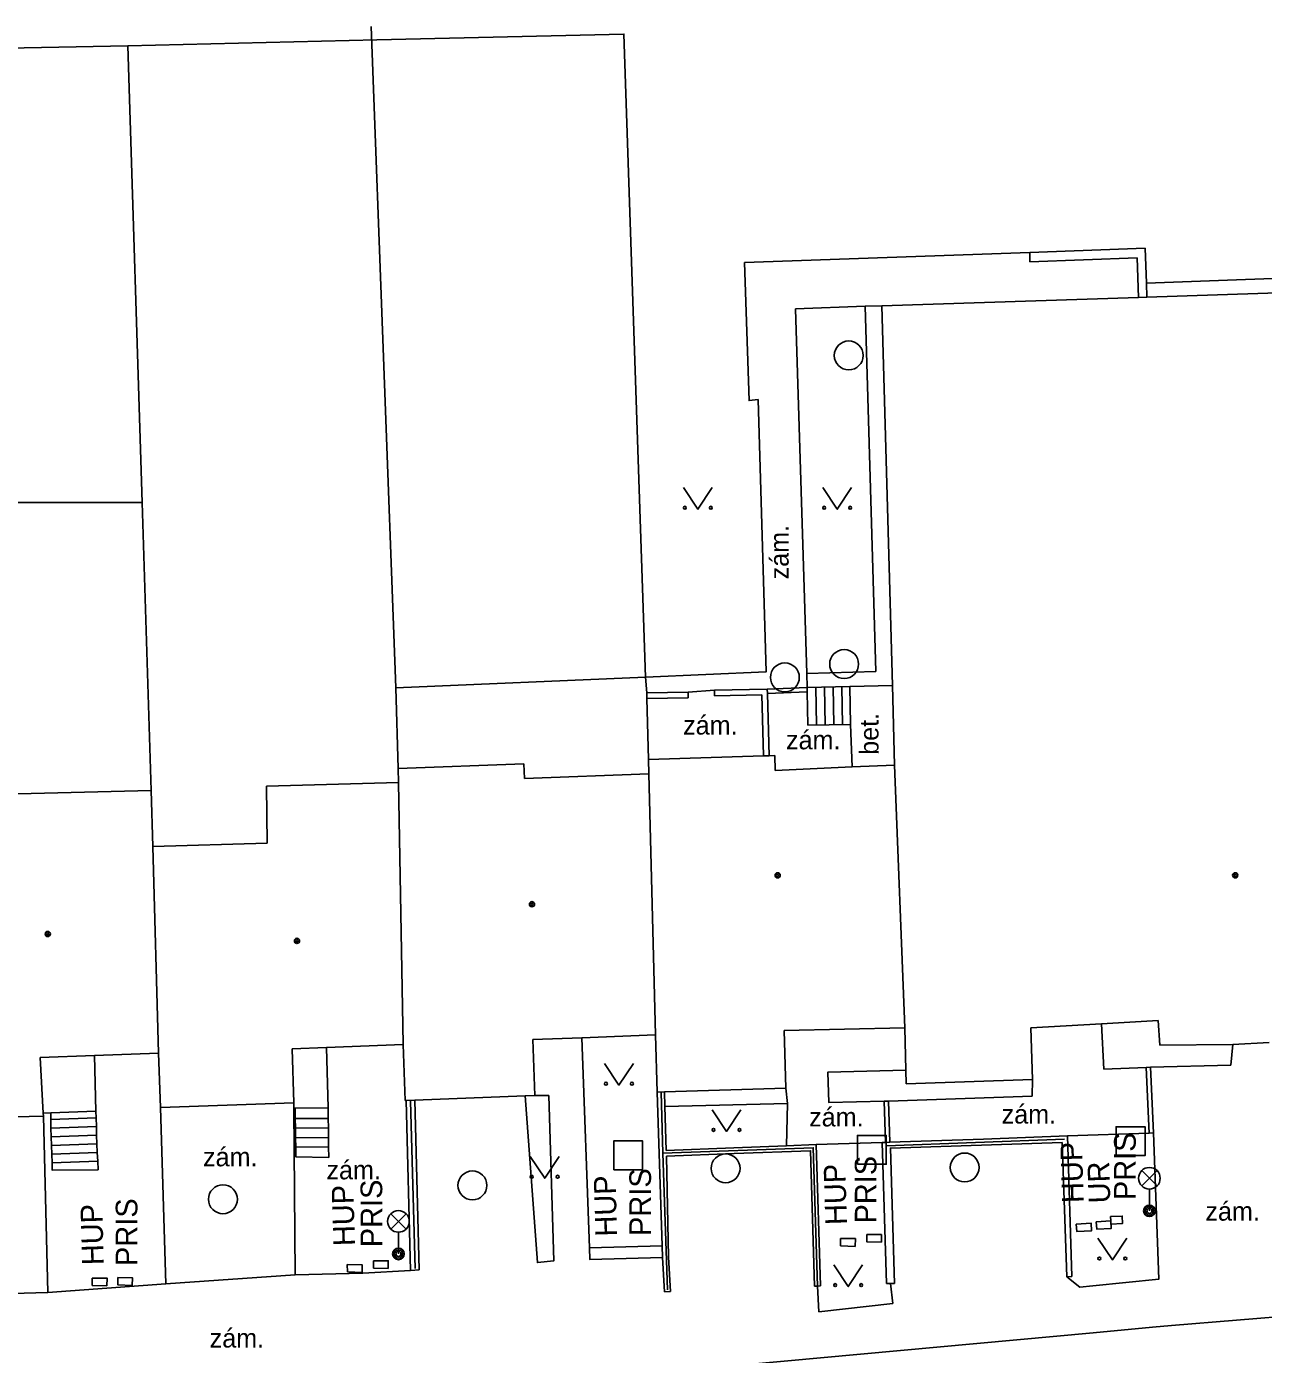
# Model space of a CAD drawing. Extents: x -596024 to -594475, y -1163820 to -1161957.
# Drawn here: x -595804.27 to -595761.47, y -1162979.46 to -1162933.51 of the extents above; entities that cross this region are included whole.
import ezdxf

# ---------------------------------------------------------------- set-up
doc = ezdxf.new("R2010")
doc.units = 0
for name, color, linetype in [('Level 10', 7, 'Continuous'), ('Level 11', 7, 'Continuous'), ('Level 24', 7, 'Continuous'), ('Level 26', 7, 'Continuous'), ('Level 27', 7, 'Continuous'), ('Level 33', 7, 'Continuous'), ('Level 36', 7, 'Continuous'), ('Level 39', 7, 'Continuous'), ('Level 40', 7, 'Continuous'), ('Level 41', 7, 'Continuous'), ('Level 5', 7, 'Continuous'), ('Level 7', 7, 'Continuous'), ('Level 8', 7, 'Continuous'), ('Level 9', 7, 'Continuous')]:
    doc.layers.add(name, color=color, linetype=linetype)

msp = doc.modelspace()

# ---------------------------------------------------------------- linework, layer by layer
at = {"layer": 'Level 10'}
msp.add_lwpolyline([(-595886.79, -1162989.32), (-595875.89, -1162988.29), (-595874.88, -1162988.19), (-595865.06, -1162987.3), (-595846.54, -1162985.63), (-595834.03, -1162984.4), (-595833.92, -1162984.39), (-595827.57, -1162983.83), (-595811.92, -1162982.46), (-595810.38, -1162982.32), (-595807.74, -1162982.42), (-595798.29, -1162981.55), (-595792.41, -1162981.01), (-595782.08, -1162980.06), (-595767.36, -1162978.71), (-595765.31, -1162978.52), (-595764.65, -1162978.46), (-595760.16, -1162978.09)], dxfattribs=at)
at = {"layer": 'Level 11'}
for points in [[(-595779.43, -1162941.68), (-595769.56, -1162941.33)], [(-595779.43, -1162941.68), (-595779.27, -1162946.45), (-595778.95, -1162946.42)], [(-595765.52, -1162942.39), (-595758.35, -1162942.12)], [(-595775.25, -1162943.19), (-595777.66, -1162943.28), (-595777.27, -1162955.9)], [(-595774.67, -1162943.17), (-595775.25, -1162943.19)], [(-595775.25, -1162943.19), (-595774.88, -1162955.83)], [(-595782.85, -1162956.02), (-595778.68, -1162955.84), (-595778.95, -1162946.42)], [(-595800.27, -1162949.98), (-595804.87, -1162949.98), (-595804.72, -1162954.8), (-595811.03, -1162954.95)], [(-595777.27, -1162955.9), (-595774.88, -1162955.83)], [(-595782.85, -1162956.02), (-595791.49, -1162956.39)], [(-595777.27, -1162955.9), (-595777.26, -1162956.38)], [(-595774.31, -1162956.31), (-595775.78, -1162956.35)], [(-595775.78, -1162956.35), (-595777.26, -1162956.38)], [(-595777.26, -1162956.38), (-595777.26, -1162956.53)], [(-595777.26, -1162956.53), (-595777.24, -1162957.69)], [(-595776.96, -1162956.37), (-595776.94, -1162957.68)], [(-595776.66, -1162956.37), (-595776.64, -1162957.68)], [(-595776.36, -1162956.36), (-595776.34, -1162957.67)], [(-595776.06, -1162956.36), (-595776.04, -1162957.67)], [(-595775.78, -1162956.35), (-595775.76, -1162957.66)], [(-595775.76, -1162957.66), (-595777.24, -1162957.69)], [(-595775.7, -1162959.13), (-595775.76, -1162957.66)], [(-595767.08, -1162968.02), (-595766.99, -1162969.59)], [(-595784.79, -1162975.77), (-595785.05, -1162968.5)], [(-595762.6, -1162969.45), (-595762.53, -1162968.73)], [(-595801.87, -1162971.04), (-595801.92, -1162969.12)], [(-595793.89, -1162968.84), (-595793.83, -1162970.93)], [(-595774.59, -1162970.69), (-595776.51, -1162970.74), (-595776.54, -1162969.69), (-595773.85, -1162969.62)], [(-595766.99, -1162969.59), (-595765.53, -1162969.53)], [(-595765.53, -1162969.53), (-595765.38, -1162969.52)], [(-595765.53, -1162969.53), (-595765.43, -1162971.8)], [(-595765.38, -1162969.52), (-595762.6, -1162969.45)], [(-595765.28, -1162971.79), (-595765.38, -1162969.52)], [(-595769.46, -1162969.94), (-595769.48, -1162970.52), (-595774.44, -1162970.69)], [(-595786.2, -1162970.5), (-595786.02, -1162976.22), (-595786.59, -1162976.28), (-595787.01, -1162970.51)], [(-595786.2, -1162970.5), (-595786.68, -1162970.5)], [(-595778, -1162970.24), (-595777.94, -1162970.78)], [(-595799.63, -1162970.92), (-595799.45, -1162977.02)], [(-595795.02, -1162970.94), (-595795.02, -1162970.75)], [(-595794.97, -1162976.71), (-595795.02, -1162970.94)], [(-595794.97, -1162970.94), (-595795.02, -1162970.94)], [(-595793.83, -1162970.93), (-595794.97, -1162970.94)], [(-595794.97, -1162971.3), (-595794.97, -1162970.94)], [(-595793.83, -1162970.93), (-595793.83, -1162971.29)], [(-595777.94, -1162970.78), (-595782.18, -1162970.88)], [(-595777.94, -1162970.78), (-595777.97, -1162972.24)], [(-595774.59, -1162970.69), (-595774.55, -1162972.12)], [(-595774.44, -1162970.69), (-595774.59, -1162970.69)], [(-595774.4, -1162972.11), (-595774.44, -1162970.69)], [(-595803.69, -1162971.11), (-595803.43, -1162971.1)], [(-595803.53, -1162977.32), (-595803.68, -1162971.21)], [(-595803.43, -1162971.1), (-595801.87, -1162971.04)], [(-595803.43, -1162971.1), (-595803.43, -1162971.33)], [(-595803.43, -1162971.33), (-595801.86, -1162971.27)], [(-595803.43, -1162971.33), (-595803.42, -1162971.63)], [(-595801.86, -1162971.27), (-595801.87, -1162971.04)], [(-595801.85, -1162971.57), (-595801.86, -1162971.27)], [(-595794.97, -1162971.3), (-595793.83, -1162971.29)], [(-595794.96, -1162971.63), (-595794.97, -1162971.3)], [(-595793.83, -1162971.29), (-595793.82, -1162971.62)], [(-595803.42, -1162971.63), (-595801.85, -1162971.57)], [(-595803.42, -1162971.63), (-595803.41, -1162971.93)], [(-595803.41, -1162971.93), (-595801.84, -1162971.87)], [(-595803.41, -1162971.93), (-595803.4, -1162972.23)], [(-595801.84, -1162971.87), (-595801.85, -1162971.57)], [(-595801.83, -1162972.17), (-595801.84, -1162971.87)], [(-595794.96, -1162971.63), (-595793.82, -1162971.62)], [(-595794.96, -1162971.96), (-595794.96, -1162971.63)], [(-595794.96, -1162971.96), (-595793.82, -1162971.95)], [(-595793.82, -1162971.62), (-595793.82, -1162971.95)], [(-595793.82, -1162971.95), (-595793.82, -1162972.28)], [(-595765.28, -1162971.79), (-595765.09, -1162976.85), (-595767.37, -1162977.08), (-595767.82, -1162977.13), (-595768.27, -1162976.77)], [(-595765.43, -1162971.8), (-595768.25, -1162971.9)], [(-595765.43, -1162971.8), (-595765.28, -1162971.79)], [(-595803.4, -1162972.23), (-595801.83, -1162972.17)], [(-595803.4, -1162972.23), (-595803.39, -1162972.53)], [(-595801.82, -1162972.47), (-595801.83, -1162972.17)], [(-595794.95, -1162972.29), (-595794.96, -1162971.96)], [(-595794.95, -1162972.29), (-595793.82, -1162972.28)], [(-595793.82, -1162972.28), (-595793.81, -1162972.64), (-595794.95, -1162972.62), (-595794.95, -1162972.29)], [(-595774.66, -1162972.12), (-595776.95, -1162972.2)], [(-595803.39, -1162972.53), (-595801.82, -1162972.47)], [(-595803.39, -1162972.53), (-595803.38, -1162972.83)], [(-595803.38, -1162972.83), (-595803.38, -1162973.08), (-595801.79, -1162973.07), (-595801.8, -1162972.77)], [(-595803.38, -1162972.83), (-595801.8, -1162972.77)], [(-595801.8, -1162972.77), (-595801.82, -1162972.47)], [(-595792.63, -1162976.65), (-595790.98, -1162976.55)], [(-595799.45, -1162977.02), (-595794.97, -1162976.71)], [(-595794.97, -1162976.71), (-595792.63, -1162976.65)], [(-595774.38, -1162977.01), (-595774.3, -1162977.7)], [(-595807.65, -1162977.43), (-595803.53, -1162977.32)], [(-595803.53, -1162977.32), (-595799.45, -1162977.02)], [(-595776.9, -1162977.1), (-595776.86, -1162977.99)], [(-595776.86, -1162977.99), (-595774.3, -1162977.7)]]:
    msp.add_lwpolyline(points, dxfattribs=at)
at = {"layer": 'Level 24'}
for points in [[(-595766.75, -1162974.84), (-595766.76, -1162974.69), (-595766.36, -1162974.67), (-595766.35, -1162974.93), (-595766.75, -1162974.95)], [(-595767.95, -1162974.95), (-595767.43, -1162974.92), (-595767.42, -1162975.18), (-595767.93, -1162975.2), (-595767.95, -1162974.95)], [(-595767.26, -1162974.87), (-595766.75, -1162974.84), (-595766.74, -1162975.1), (-595767.24, -1162975.12), (-595767.26, -1162974.87)], [(-595776.1, -1162975.45), (-595775.59, -1162975.45), (-595775.6, -1162975.72), (-595776.1, -1162975.7), (-595776.1, -1162975.45)], [(-595775.2, -1162975.31), (-595774.69, -1162975.31), (-595774.69, -1162975.57), (-595775.2, -1162975.56), (-595775.2, -1162975.31)], [(-595793.17, -1162976.35), (-595792.65, -1162976.36), (-595792.66, -1162976.62), (-595793.16, -1162976.6), (-595793.17, -1162976.35)], [(-595792.26, -1162976.22), (-595791.75, -1162976.22), (-595791.76, -1162976.48), (-595792.26, -1162976.47), (-595792.26, -1162976.22)], [(-595801.99, -1162976.82), (-595801.48, -1162976.82), (-595801.49, -1162977.08), (-595801.99, -1162977.07), (-595801.99, -1162976.82)], [(-595801.11, -1162976.8), (-595800.6, -1162976.81), (-595800.61, -1162977.07), (-595801.11, -1162977.05), (-595801.11, -1162976.8)]]:
    msp.add_lwpolyline(points, dxfattribs=at)
at = {"layer": 'Level 26'}
for points in [[(-595775.52, -1162972.88), (-595774.52, -1162972.88), (-595774.52, -1162971.88), (-595775.52, -1162971.88)], [(-595766.57, -1162972.58), (-595765.57, -1162972.58), (-595765.57, -1162971.58), (-595766.57, -1162971.58)], [(-595783.95, -1162973.07), (-595782.95, -1162973.07), (-595782.95, -1162972.07), (-595783.95, -1162972.07)]]:
    msp.add_lwpolyline(points, close=True, dxfattribs=at)
at = {"layer": 'Level 27'}
for centre in [(-595775.82, -1162944.89), (-595775.98, -1162955.57), (-595778.03, -1162956.03), (-595780.08, -1162973.02), (-595771.81, -1162972.99), (-595788.84, -1162973.61), (-595797.47, -1162974.09)]:
    msp.add_circle(centre, 0.5, dxfattribs=at)
at = {"layer": 'Level 33'}
for p, q in [((-595765.685, -1162973.63), (-595765.155, -1162973.1)), ((-595765.685, -1162973.1), (-595765.155, -1162973.63)), ((-595765.42, -1162973.74), (-595765.42, -1162974.49)), ((-595791.665, -1162975.12), (-595791.135, -1162974.59)), ((-595791.665, -1162974.59), (-595791.135, -1162975.12)), ((-595791.4, -1162975.23), (-595791.4, -1162975.98))]:
    msp.add_line(p, q, dxfattribs=at)
for centre, radius in [((-595765.42, -1162973.365), 0.375), ((-595791.4, -1162974.855), 0.375), ((-595765.42, -1162974.49), 0.2), ((-595765.42, -1162974.49), 0.145), ((-595765.42, -1162974.49), 0.0876), ((-595791.4, -1162975.98), 0.2), ((-595791.4, -1162975.98), 0.145), ((-595791.4, -1162975.98), 0.0876)]:
    msp.add_circle(centre, radius, dxfattribs=at)
at = {"layer": 'Level 36'}
for points in [[(-595781.54, -1162949.46), (-595781.04, -1162950.21), (-595780.54, -1162949.46)], [(-595776.72, -1162949.46), (-595776.22, -1162950.21), (-595775.72, -1162949.46)], [(-595784.27, -1162969.39), (-595783.77, -1162970.14), (-595783.27, -1162969.39)], [(-595780.55, -1162970.99), (-595780.05, -1162971.74), (-595779.55, -1162970.99)], [(-595786.84, -1162972.61), (-595786.34, -1162973.36), (-595785.84, -1162972.61)], [(-595767.2, -1162975.44), (-595766.7, -1162976.19), (-595766.2, -1162975.44)], [(-595776.34, -1162976.36), (-595775.84, -1162977.11), (-595775.34, -1162976.36)]]:
    msp.add_lwpolyline(points, dxfattribs=at)
for centre in [(-595781.49, -1162950.16), (-595780.591, -1162950.16), (-595776.67, -1162950.16), (-595775.771, -1162950.16), (-595784.22, -1162970.09), (-595783.321, -1162970.09), (-595780.5, -1162971.69), (-595779.601, -1162971.69), (-595786.79, -1162973.31), (-595785.891, -1162973.31), (-595767.15, -1162976.14), (-595766.251, -1162976.14), (-595776.29, -1162977.06), (-595775.391, -1162977.06)]:
    msp.add_circle(centre, 0.05, dxfattribs=at)
at = {"layer": 'Level 39'}
for centre, radius in [((-595778.28, -1162962.88), 0.09), ((-595778.28, -1162962.88), 0.0398), ((-595762.45, -1162962.88), 0.09), ((-595762.45, -1162962.88), 0.0398), ((-595786.78, -1162963.88), 0.09), ((-595786.78, -1162963.88), 0.0398), ((-595803.53, -1162964.91), 0.09), ((-595803.53, -1162964.91), 0.0398), ((-595794.91, -1162965.15), 0.09), ((-595794.91, -1162965.15), 0.0398)]:
    msp.add_circle(centre, radius, dxfattribs=at)
at = {"layer": 'Level 5'}
for points in [[(-595774.67, -1162943.17), (-595765.8, -1162942.88)], [(-595765.8, -1162942.88), (-595765.51, -1162942.87)], [(-595765.51, -1162942.87), (-595758.88, -1162942.66)], [(-595774.31, -1162956.31), (-595774.67, -1162943.17)], [(-595774.24, -1162959.07), (-595774.31, -1162956.31)], [(-595791.41, -1162959.18), (-595787.06, -1162959.02)], [(-595787.06, -1162959.02), (-595787.04, -1162959.53)], [(-595782.75, -1162958.87), (-595778.77, -1162958.74)], [(-595782.74, -1162959.37), (-595782.75, -1162958.87)], [(-595778.77, -1162958.74), (-595778.57, -1162958.74)], [(-595778.57, -1162958.74), (-595778.38, -1162958.73)], [(-595778.38, -1162958.73), (-595778.37, -1162959.25)], [(-595775.7, -1162959.13), (-595774.24, -1162959.07)], [(-595774.24, -1162959.07), (-595773.88, -1162968.16)], [(-595791.4, -1162959.67), (-595791.41, -1162959.18)], [(-595787.04, -1162959.53), (-595782.74, -1162959.37)], [(-595782.51, -1162968.4), (-595782.74, -1162959.37)], [(-595778.37, -1162959.25), (-595775.7, -1162959.13)], [(-595804.57, -1162960.06), (-595799.96, -1162959.95)], [(-595799.96, -1162959.95), (-595799.9, -1162961.88)], [(-595795.96, -1162959.8), (-595791.4, -1162959.67)], [(-595795.94, -1162961.77), (-595795.96, -1162959.8)], [(-595791.24, -1162968.74), (-595791.4, -1162959.67)], [(-595799.9, -1162961.88), (-595795.94, -1162961.77)], [(-595799.7, -1162969.04), (-595799.9, -1162961.88)], [(-595778.06, -1162968.25), (-595773.88, -1162968.16)], [(-595778.06, -1162968.25), (-595778, -1162970.24)], [(-595773.85, -1162969.62), (-595773.88, -1162968.16)], [(-595769.52, -1162968.16), (-595767.08, -1162968.02)], [(-595769.52, -1162968.16), (-595769.46, -1162969.94)], [(-595767.08, -1162968.02), (-595765.11, -1162967.9)], [(-595765.06, -1162968.76), (-595765.11, -1162967.9)], [(-595791.24, -1162968.74), (-595793.89, -1162968.84)], [(-595791.17, -1162970.67), (-595791.24, -1162968.74)], [(-595785.05, -1162968.5), (-595786.75, -1162968.56)], [(-595786.75, -1162968.56), (-595786.68, -1162970.5)], [(-595782.51, -1162968.4), (-595785.05, -1162968.5)], [(-595782.45, -1162970.38), (-595782.51, -1162968.4)], [(-595762.53, -1162968.73), (-595765.06, -1162968.76)], [(-595761.27, -1162968.67), (-595762.53, -1162968.73)], [(-595801.92, -1162969.12), (-595803.79, -1162969.18)], [(-595803.79, -1162969.18), (-595803.69, -1162971.11)], [(-595799.7, -1162969.04), (-595801.92, -1162969.12)], [(-595799.63, -1162970.92), (-595799.7, -1162969.04)], [(-595793.89, -1162968.84), (-595795.08, -1162968.88)], [(-595795.08, -1162968.88), (-595795.02, -1162970.75)], [(-595773.83, -1162970.09), (-595773.85, -1162969.62)], [(-595769.46, -1162969.94), (-595773.83, -1162970.09)], [(-595787.01, -1162970.51), (-595790.83, -1162970.66)], [(-595786.68, -1162970.5), (-595787.01, -1162970.51)], [(-595782.45, -1162970.38), (-595782.19, -1162970.37)], [(-595782.19, -1162970.37), (-595778, -1162970.24)], [(-595795.02, -1162970.75), (-595799.63, -1162970.92)], [(-595791.13, -1162970.67), (-595791.17, -1162970.67)], [(-595790.83, -1162970.66), (-595791.13, -1162970.67)], [(-595803.68, -1162971.21), (-595807.68, -1162971.31)], [(-595803.69, -1162971.11), (-595803.68, -1162971.21)]]:
    msp.add_lwpolyline(points, dxfattribs=at)
at = {"layer": 'Level 7'}
for points in [[(-595791.41, -1162959.18), (-595791.49, -1162956.39), (-595792.34, -1162933.51)], [(-595792.15, -1162933.97), (-595783.6, -1162933.77), (-595782.85, -1162956.02)], [(-595811.23, -1162934.38), (-595808.53, -1162934.33), (-595800.76, -1162934.18)], [(-595800.76, -1162934.18), (-595792.15, -1162933.97)], [(-595799.96, -1162959.95), (-595800.27, -1162949.98), (-595800.76, -1162934.18)], [(-595765.56, -1162941.18), (-595769.56, -1162941.33)], [(-595769.56, -1162941.33), (-595769.55, -1162941.65)], [(-595769.55, -1162941.65), (-595765.84, -1162941.51)], [(-595765.84, -1162941.51), (-595765.8, -1162942.88)], [(-595765.52, -1162942.39), (-595765.56, -1162941.18)], [(-595765.51, -1162942.87), (-595765.52, -1162942.39)], [(-595782.85, -1162956.02), (-595782.81, -1162956.56)], [(-595781.37, -1162956.54), (-595782.81, -1162956.56)], [(-595782.81, -1162956.56), (-595782.81, -1162956.76)], [(-595782.81, -1162956.76), (-595781.37, -1162956.74)], [(-595782.81, -1162956.76), (-595782.75, -1162958.87)], [(-595781.37, -1162956.74), (-595781.37, -1162956.54)], [(-595778.64, -1162956.44), (-595780.47, -1162956.47)], [(-595780.47, -1162956.47), (-595780.47, -1162956.67)], [(-595780.47, -1162956.67), (-595778.83, -1162956.64)], [(-595778.83, -1162956.64), (-595778.77, -1162958.74)], [(-595778.64, -1162956.44), (-595777.26, -1162956.38)], [(-595778.63, -1162956.59), (-595778.64, -1162956.44)], [(-595777.26, -1162956.53), (-595778.63, -1162956.59)], [(-595778.57, -1162958.74), (-595778.63, -1162956.59)], [(-595782.45, -1162970.38), (-595782.27, -1162975.7)], [(-595782.18, -1162970.88), (-595782.19, -1162970.37)], [(-595791.13, -1162970.67), (-595790.98, -1162976.55)], [(-595790.68, -1162976.53), (-595790.83, -1162970.66)], [(-595782.14, -1162972.4), (-595782.18, -1162970.88)], [(-595768.25, -1162971.9), (-595771.16, -1162972.01), (-595774.4, -1162972.11)], [(-595768.1, -1162976.76), (-595768.25, -1162971.9)], [(-595777.97, -1162972.24), (-595779.79, -1162972.31), (-595782.14, -1162972.4)], [(-595782.13, -1162972.6), (-595779.78, -1162972.51), (-595777.14, -1162972.41), (-595777, -1162977.1)], [(-595776.95, -1162972.2), (-595777.97, -1162972.24)], [(-595776.8, -1162977.09), (-595776.95, -1162972.2)], [(-595774.66, -1162972.12), (-595774.51, -1162977.01)], [(-595774.55, -1162972.12), (-595774.66, -1162972.12)], [(-595774.4, -1162972.11), (-595774.55, -1162972.12)], [(-595774.24, -1162977), (-595774.38, -1162972.32), (-595770.88, -1162972.21), (-595768.44, -1162972.13), (-595768.27, -1162976.77)], [(-595781.99, -1162977.28), (-595782.06, -1162976.09), (-595782.13, -1162972.6)], [(-595784.79, -1162975.77), (-595782.27, -1162975.7)], [(-595784.79, -1162975.77), (-595784.78, -1162976.17), (-595782.26, -1162976.1)], [(-595782.27, -1162975.7), (-595782.26, -1162976.1)], [(-595790.98, -1162976.55), (-595790.68, -1162976.53)], [(-595782.26, -1162976.1), (-595782.19, -1162977.29)], [(-595774.51, -1162977.01), (-595774.38, -1162977.01)], [(-595774.38, -1162977.01), (-595774.24, -1162977)], [(-595768.27, -1162976.77), (-595768.1, -1162976.76)], [(-595782.19, -1162977.29), (-595781.99, -1162977.28)], [(-595777, -1162977.1), (-595776.9, -1162977.1)], [(-595776.9, -1162977.1), (-595776.8, -1162977.09)]]:
    msp.add_lwpolyline(points, dxfattribs=at)
at = {"layer": 'Level 8'}
msp.add_lwpolyline([(-595780.47, -1162956.47), (-595781.37, -1162956.54)], dxfattribs=at)
at = {"layer": 'Level 9'}
for points in [[(-595775.78, -1162956.35), (-595774.31, -1162956.31)], [(-595777.26, -1162956.38), (-595775.78, -1162956.35)], [(-595777.24, -1162957.69), (-595775.76, -1162957.66)], [(-595775.76, -1162957.66), (-595775.7, -1162959.13)], [(-595782.25, -1162972.49), (-595782.31, -1162970.38)], [(-595790.98, -1162970.7), (-595790.82, -1162976.48)], [(-595776.9, -1162977.1), (-595777.05, -1162972.31), (-595782.25, -1162972.49)], [(-595774.51, -1162972.24), (-595768.35, -1162972.01)], [(-595782.09, -1162977.22), (-595782.25, -1162972.49)]]:
    msp.add_lwpolyline(points, dxfattribs=at)

# ---------------------------------------------------------------- texts
at = {"layer": 'Level 40'}
for s, p in [('zám.', (-595777.9, -1162952.64)), ('bet.', (-595774.79, -1162958.71))]:
    msp.add_text(s, height=0.65, rotation=90, dxfattribs=at).set_placement(p)
for p in [(-595781.55, -1162958.01), (-595777.99, -1162958.52), (-595777.19, -1162971.57), (-595770.53, -1162971.47), (-595798.16, -1162972.95), (-595793.89, -1162973.4), (-595763.48, -1162974.83), (-595797.93, -1162979.22)]:
    msp.add_text('zám.', height=0.65, dxfattribs=at).set_placement(p)
at = {"layer": 'Level 41'}
for s, rotation, p in [('PRIS', 90, (-595765.89, -1162974.12)), ('HUP', 91.7, (-595767.69, -1162974.21)), ('PRIS', 90, (-595774.86, -1162974.93)), ('UR', 91.7, (-595766.77, -1162974.22)), ('HUP', 91.7, (-595783.83, -1162975.37)), ('PRIS', 90, (-595782.66, -1162975.36)), ('HUP', 91.7, (-595775.88, -1162974.97)), ('HUP', 91.7, (-595792.9, -1162975.7)), ('PRIS', 90, (-595791.96, -1162975.75)), ('PRIS', 90, (-595800.43, -1162976.4)), ('HUP', 91.7, (-595801.59, -1162976.36))]:
    msp.add_text(s, height=0.75, rotation=rotation, dxfattribs=at).set_placement(p)

doc.saveas('drawing.dxf')
